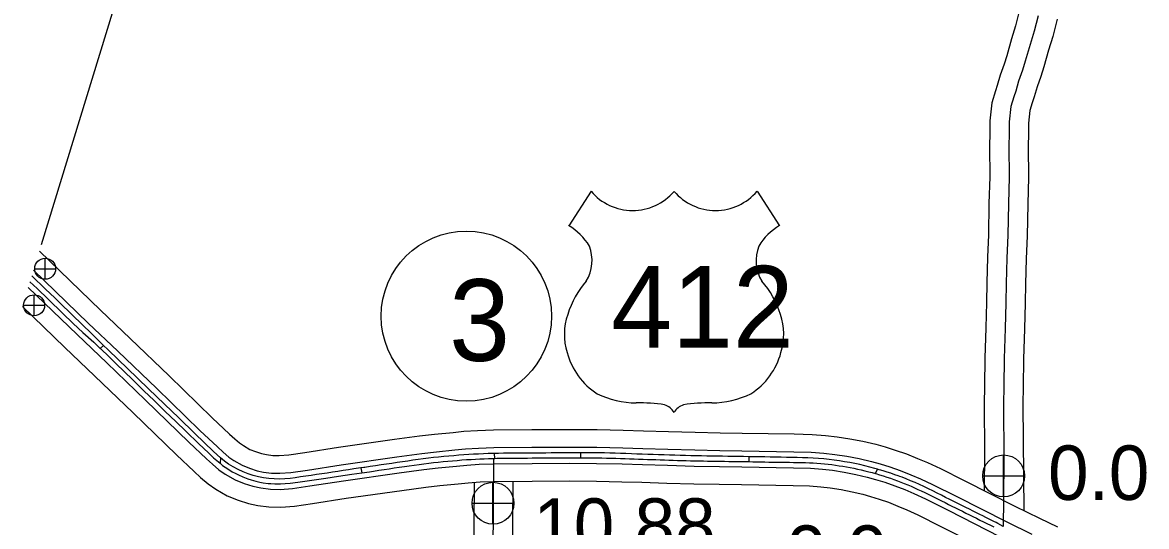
# Model space of a CAD drawing. Extents: x 31699 to 244310, y -8841 to 11474.
# Drawn here: x 134801 to 135382, y -1277 to -1016 of the extents above; entities that cross this region are included whole.
import ezdxf

# ---------------------------------------------------------------- set-up
doc = ezdxf.new("R2010")
doc.units = 0
for name, color, linetype in [('B_Logo', 7, 'Continuous'), ('Level 21', 7, 'Continuous'), ('Level 55', 7, 'Continuous'), ('R_Border Notes', 7, 'Continuous'), ('R_Logo', 7, 'Continuous'), ('S_AREA_CALC', 7, 'Continuous'), ('S_WALL_ANNOT', 7, 'Continuous')]:
    doc.layers.add(name, color=color, linetype=linetype)

msp = doc.modelspace()

# ---------------------------------------------------------------- linework, layer by layer
for p, q in [((135094.67, -1103.6), (135083.13, -1121.45)), ((135180.46, -1103.6), (135192, -1121.45))]:
    msp.add_line(p, q)
for centre, radius, start, end in [((135116.16, -1085.52), 28.08, 220.07504, 319.67012), ((135158.97, -1085.52), 28.08, 220.32988, 319.92496), ((135068.05, -1147.35), 29.98, 30.7809, 59.98827), ((135207.08, -1147.35), 29.98, 120.01173, 149.2191), ((135074.65, -1139.45), 20.55, 328.81046, 21.21077), ((135200.48, -1139.45), 20.55, 158.78923, 211.18954), ((135128.39, -1181.57), 47.94, 138.95648, 162.69135), ((135146.74, -1181.57), 47.94, 17.30865, 41.04352), ((135112.56, -1177.64), 31.68, 160.95764, 197.38186), ((135162.57, -1177.64), 31.68, 342.61814, 19.04236), ((135117.72, -1177.55), 36.66, 195.10743, 237.13119), ((135157.41, -1177.55), 36.66, 302.86881, 344.89257), ((135118.4, -1166.01), 47.07, 244.07708, 269.57785), ((135119.49, -1299.28), 86.22, 81.19416, 90.95387), ((135155.64, -1299.28), 86.22, 89.04613, 98.80584), ((135156.73, -1166.01), 47.07, 270.42215, 295.92292), ((135130.27, -1221.98), 8.26, 28.03422, 72.98637), ((135144.86, -1221.98), 8.26, 107.01363, 151.96578)]:
    msp.add_arc(centre, radius, start, end)
at = {"layer": 'B_Logo'}
msp.add_line((135157.23, -1240.62), (135157.23, -1240.62), dxfattribs=at)
for points in [[(135325.62, -1012.92), (135323.68, -1020.85), (135321.48, -1027.77), (135318.99, -1036.43), (135317.55, -1041.1), (135315.56, -1046.69), (135314.11, -1051.89), (135313.08, -1054.81), (135311.57, -1059.88), (135310.69, -1067.82), (135310.64, -1073.43), (135310.5, -1080.71), (135310.68, -1096.22), (135310.27, -1110.11), (135310.04, -1126.42), (135309.53, -1138.17), (135309.13, -1151.33), (135308.9, -1161.35), (135308.57, -1174.58), (135308.15, -1190.21), (135307.87, -1204.51), (135307.72, -1213.8), (135307.97, -1242), (135307.69, -1263.08), (135307.6, -1277.02)], [(134842.76, -1183.35), (134836.54, -1177.21), (134826.79, -1167.8), (134819.84, -1161.06), (134817.62, -1158.83), (134812.87, -1154.22), (134805.74, -1147.37)], [(134804.8, -1150.41), (134808.47, -1153.92), (134814.37, -1159.65), (134821.66, -1166.71), (134827.19, -1172.08), (134832.17, -1176.7), (134837.81, -1181.73), (134841.07, -1184.89)], [(134842.76, -1183.35), (134841.07, -1184.89)], [(134903.19, -1241.51), (134899.67, -1238.3), (134889.94, -1228.84), (134881.65, -1220.84), (134874.24, -1213.75), (134866.12, -1205.85), (134854.98, -1195.14), (134850.48, -1190.8), (134844.97, -1185.5), (134842.76, -1183.35)], [(134841.07, -1184.89), (134841.23, -1185.04), (134845.69, -1189.31), (134849.98, -1193.5), (134852.74, -1196.22), (134858.62, -1201.93), (134863.86, -1206.98), (134868.78, -1211.72), (134874.7, -1217.45), (134880.14, -1222.68), (134885.3, -1227.64), (134892.03, -1234.24), (134896.97, -1238.96), (134899.69, -1241.5), (134902.26, -1243.63), (134903.04, -1244.29)], [(134903.19, -1241.51), (134903.04, -1244.29)], [(134975.81, -1246.71), (134972.21, -1247.24), (134969.42, -1247.65), (134966.63, -1248.07), (134963.86, -1248.49), (134961.1, -1248.92), (134958.33, -1249.34), (134955.56, -1249.76), (134952.8, -1250.17), (134950.05, -1250.57), (134947.31, -1250.97), (134944.59, -1251.36), (134941.88, -1251.76), (134939.16, -1252.12), (134936.44, -1252.38), (134933.71, -1252.48), (134930.99, -1252.42), (134928.27, -1252.19), (134925.55, -1251.83), (134922.84, -1251.31), (134920.15, -1250.63), (134917.5, -1249.76), (134914.89, -1248.74), (134912.35, -1247.57), (134909.88, -1246.23), (134907.47, -1244.75), (134905.27, -1243.21), (134903.19, -1241.51)], [(135044.79, -1239.21), (135044.2, -1239.23), (135041.61, -1239.3), (135039.05, -1239.4), (135036.53, -1239.53), (135034.01, -1239.68), (135031.5, -1239.83), (135028.96, -1240), (135026.4, -1240.17), (135023.81, -1240.38), (135021.2, -1240.6), (135018.57, -1240.83), (135015.95, -1241.11), (135013.3, -1241.4), (135010.64, -1241.71), (135007.98, -1242.04), (135005.32, -1242.4), (135002.64, -1242.77), (134999.95, -1243.16), (134997.24, -1243.56), (134994.51, -1243.97), (134991.76, -1244.37), (134988.99, -1244.77), (134986.2, -1245.18), (134983.41, -1245.59), (134980.61, -1246), (134977.81, -1246.41), (134977.26, -1246.49), (134975.81, -1246.71)], [(134976.22, -1249.23), (134980.15, -1248.65), (134982.36, -1248.32), (134985.06, -1247.92), (134987.73, -1247.51), (134990.38, -1247.12), (134993.01, -1246.73), (134995.63, -1246.36), (134998.23, -1245.97), (135000.8, -1245.61), (135003.33, -1245.25), (135005.83, -1244.91), (135008.32, -1244.58), (135010.81, -1244.28), (135013.29, -1243.99), (135015.77, -1243.72), (135018.23, -1243.47), (135020.69, -1243.24), (135023.13, -1243.01), (135025.57, -1242.8), (135027.99, -1242.61), (135030.37, -1242.44), (135032.71, -1242.28), (135035, -1242.14), (135037.25, -1242.03), (135039.47, -1241.93), (135041.65, -1241.86), (135044.92, -1241.78)], [(135044.32, -1241.79), (135043.04, -1414.45)], [(135089.67, -1238.88), (135087.94, -1238.89), (135085.2, -1238.91), (135082.46, -1238.93), (135079.7, -1238.95), (135076.93, -1238.97), (135074.16, -1238.98), (135071.37, -1239), (135068.6, -1239.01), (135065.82, -1239.03), (135063.06, -1239.04), (135060.3, -1239.05), (135057.54, -1239.06), (135054.82, -1239.08), (135052.12, -1239.11), (135049.45, -1239.14), (135046.81, -1239.17), (135044.79, -1239.21)], [(135044.92, -1241.78), (135044.79, -1239.21)], [(135044.92, -1241.78), (135045.96, -1241.75), (135048.14, -1241.7)], [(135048.14, -1241.7), (135050.34, -1241.67), (135052.58, -1241.64), (135054.85, -1241.63), (135057.16, -1241.61), (135059.5, -1241.6), (135061.86, -1241.58), (135064.23, -1241.56), (135066.61, -1241.54), (135069.01, -1241.52), (135071.43, -1241.51), (135073.85, -1241.49), (135076.28, -1241.47), (135078.71, -1241.46), (135081.12, -1241.44), (135083.5, -1241.43), (135085.88, -1241.43), (135088.26, -1241.44), (135089.14, -1241.44), (135089.65, -1241.44)], [(135089.22, -1238.87), (135089.2, -1241.43)], [(135089.65, -1241.44), (135093.04, -1241.44), (135095.45, -1241.46), (135097.87, -1241.5), (135100.3, -1241.55), (135102.73, -1241.6), (135105.14, -1241.66), (135107.54, -1241.73), (135109.92, -1241.81), (135112.28, -1241.89), (135114.63, -1241.97), (135116.96, -1242.06), (135119.27, -1242.14), (135121.55, -1242.22), (135123.8, -1242.28), (135126.02, -1242.35), (135128.23, -1242.43), (135130.43, -1242.52), (135132.65, -1242.61), (135134.86, -1242.68), (135137.09, -1242.74), (135139.32, -1242.8), (135141.56, -1242.87), (135143.81, -1242.93), (135146.04, -1242.98), (135148.27, -1243.04), (135150.49, -1243.09), (135152.71, -1243.13), (135154.92, -1243.15), (135157.13, -1243.18), (135159.34, -1243.22), (135161.54, -1243.26), (135163.7, -1243.29), (135165.84, -1243.32), (135167.95, -1243.35), (135170.03, -1243.38), (135172.08, -1243.4), (135174.12, -1243.42), (135176.12, -1243.45)], [(135157.23, -1240.62), (135154.52, -1240.59), (135151.79, -1240.54), (135149.05, -1240.48), (135146.3, -1240.41), (135143.53, -1240.34), (135140.76, -1240.25), (135137.98, -1240.16), (135135.19, -1240.07), (135132.4, -1239.98), (135129.6, -1239.9), (135126.8, -1239.82), (135123.98, -1239.73), (135121.16, -1239.63), (135118.35, -1239.52), (135115.53, -1239.42), (135112.73, -1239.32), (135109.93, -1239.23), (135107.16, -1239.14), (135104.39, -1239.05), (135101.63, -1238.98), (135098.88, -1238.92), (135096.14, -1238.89), (135093.4, -1238.88), (135090.67, -1238.87), (135089.67, -1238.88)], [(135176.25, -1240.91), (135176.17, -1240.91), (135173.44, -1240.86), (135170.73, -1240.82), (135168.03, -1240.78), (135165.34, -1240.74), (135162.64, -1240.7), (135159.94, -1240.66), (135157.23, -1240.62)], [(135176.25, -1240.91), (135176.12, -1243.45)], [(135242.6, -1247.34), (135241.25, -1246.96), (135238.71, -1246.27), (135236.14, -1245.61), (135233.56, -1245.01), (135230.96, -1244.47), (135228.33, -1243.96), (135225.69, -1243.5), (135223.03, -1243.08), (135220.35, -1242.71), (135217.66, -1242.38), (135214.94, -1242.08), (135212.22, -1241.84), (135209.48, -1241.67), (135206.73, -1241.53), (135203.97, -1241.44), (135201.2, -1241.37), (135198.42, -1241.3), (135195.64, -1241.25), (135192.84, -1241.2), (135190.04, -1241.16), (135187.24, -1241.11), (135184.45, -1241.05), (135181.67, -1241), (135178.91, -1240.95), (135176.25, -1240.91)], [(134903.04, -1244.29), (134904.25, -1245.41), (134906.98, -1247.26), (134909.29, -1248.67), (134910.77, -1249.48), (134912.54, -1250.36), (134914.73, -1251.33), (134917.38, -1252.34), (134919.09, -1252.9), (134921.52, -1253.57), (134923.52, -1254.01), (134925.35, -1254.34), (134927.87, -1254.68), (134929.33, -1254.84), (134931.27, -1254.94), (134934.28, -1254.92), (134936.61, -1254.8), (134939.26, -1254.55), (134943.18, -1254.04), (134946.85, -1253.5), (134952.85, -1252.63), (134957.7, -1251.94), (134964.2, -1250.99), (134971.18, -1249.96), (134976.22, -1249.23)], [(134975.81, -1246.71), (134976.22, -1249.23)], [(135176.12, -1243.45), (135176.15, -1243.45), (135178.19, -1243.49), (135180.23, -1243.53), (135182.3, -1243.58), (135184.4, -1243.62), (135186.53, -1243.65), (135188.68, -1243.68), (135190.84, -1243.71), (135193, -1243.74), (135195.14, -1243.78), (135197.25, -1243.81), (135199.35, -1243.84), (135201.42, -1243.87), (135203.47, -1243.91), (135205.49, -1243.97), (135207.49, -1244.03), (135209.45, -1244.15), (135211.39, -1244.29), (135213.32, -1244.45), (135215.25, -1244.62), (135217.16, -1244.81), (135219.07, -1245.02), (135220.97, -1245.27), (135222.87, -1245.56), (135224.76, -1245.87), (135226.65, -1246.2), (135228.56, -1246.55), (135230.47, -1246.91), (135232.39, -1247.3), (135234.31, -1247.72), (135236.21, -1248.18), (135238.11, -1248.65), (135239.99, -1249.15), (135241.72, -1249.64)], [(135241.72, -1249.64), (135242.6, -1247.34)], [(135307.66, -1277.05), (135304.89, -1275.5), (135303.91, -1274.96), (135302.73, -1274.36), (135301.44, -1273.71), (135300.06, -1273.02), (135298.6, -1272.3), (135297.07, -1271.53), (135295.46, -1270.72), (135293.77, -1269.88), (135292.01, -1269.01), (135290.16, -1268.1), (135288.25, -1267.15), (135286.26, -1266.17), (135284.24, -1265.17), (135282.15, -1264.13), (135280.03, -1263.06), (135277.87, -1261.97), (135275.68, -1260.85), (135273.47, -1259.74), (135271.23, -1258.62), (135268.97, -1257.5), (135266.68, -1256.4), (135264.39, -1255.33), (135262.1, -1254.31), (135259.8, -1253.34), (135257.56, -1252.42), (135255.39, -1251.57), (135254.15, -1251.11), (135253.34, -1250.85), (135251.58, -1250.21), (135249.48, -1249.49), (135247.59, -1248.87), (135246.04, -1248.37), (135244.38, -1247.86), (135243.56, -1247.62), (135242.6, -1247.34)], [(135241.72, -1249.64), (135241.87, -1249.68), (135243.74, -1250.25), (135245.62, -1250.84), (135247.5, -1251.44), (135249.35, -1252.07), (135251.17, -1252.71), (135252.97, -1253.37), (135254.75, -1254.05), (135256.51, -1254.74), (135258.27, -1255.46), (135260.03, -1256.2)], [(135260.03, -1256.2), (135261.79, -1256.98), (135263.55, -1257.79), (135265.29, -1258.61), (135267.04, -1259.45), (135268.78, -1260.29), (135270.52, -1261.15), (135272.26, -1262.02), (135274.02, -1262.9), (135275.78, -1263.78), (135277.55, -1264.66), (135279.32, -1265.55), (135281.1, -1266.44), (135282.89, -1267.34), (135284.68, -1268.24), (135286.5, -1269.15), (135288.31, -1270.06), (135290.13, -1270.97), (135291.95, -1271.88), (135293.76, -1272.77), (135295.58, -1273.66), (135297.39, -1274.55), (135299.19, -1275.44), (135300.98, -1276.33), (135302.76, -1277.23)]]:
    msp.add_lwpolyline(points, dxfattribs=at)
at = {"layer": 'Level 21'}
for p, q in [((134807.26, -1143.71), (134818.09, -1143.71)), ((134812.67, -1149.13), (134812.67, -1138.3)), ((134806.98, -1168.03), (134806.98, -1157.19)), ((134801.57, -1162.61), (134812.4, -1162.61)), ((135307.83, -1261.65), (135307.83, -1239.99)), ((135044.02, -1275.8), (135044.02, -1254.13)), ((135296.99, -1250.82), (135318.66, -1250.82)), ((135033.19, -1264.97), (135054.86, -1264.97))]:
    msp.add_line(p, q, dxfattribs=at)
for centre, radius in [((134812.67, -1143.71), 5.42), ((134806.98, -1162.61), 5.42), ((135307.83, -1250.82), 10.83), ((135044.02, -1264.97), 10.83)]:
    msp.add_circle(centre, radius, dxfattribs=at)
at = {"layer": 'Level 55'}
for points in [[(135315.73, -1011.24), (135314.04, -1018.14), (135311.9, -1024.88), (135309.41, -1033.58), (135308.06, -1037.94), (135306.02, -1043.67), (135304.57, -1048.88), (135303.57, -1051.72), (135301.73, -1057.88), (135300.7, -1067.22), (135300.64, -1073.29), (135300.5, -1080.68), (135300.67, -1096.13), (135300.27, -1109.9), (135300.05, -1126.13), (135299.54, -1137.8), (135299.14, -1151.07), (135298.9, -1161.11), (135298.57, -1174.32), (135298.15, -1189.98), (135297.88, -1204.33), (135297.71, -1213.76), (135297.94, -1238.55), (135297.75, -1258.39)], [(135335.5, -1014.6), (135333.31, -1023.55), (135331.05, -1030.67), (135328.58, -1039.29), (135327.04, -1044.25), (135325.1, -1049.71), (135323.66, -1054.89), (135322.6, -1057.91), (135321.41, -1061.88), (135320.69, -1068.42), (135320.63, -1073.58), (135320.5, -1080.75), (135320.68, -1096.31), (135320.27, -1110.33), (135320.04, -1126.71), (135319.52, -1138.54), (135319.13, -1151.6), (135318.9, -1161.59), (135318.57, -1174.84), (135318.15, -1190.44), (135317.87, -1204.69), (135317.72, -1213.84), (135318.21, -1268.83)], [(135054.23, -1253.61), (135053.04, -1414.53), (135052.48, -1484), (135052.29, -1488.38), (135051.01, -1492.38), (135048.96, -1497.19), (135044.84, -1501.98), (135038.74, -1504.04), (135034.65, -1504.95), (135030.25, -1506.02), (135011.2, -1510.51), (135007.59, -1511.34), (135005.81, -1511.73), (135002.46, -1511.9), (134999.95, -1512.13), (134995.77, -1512.15), (134990.72, -1512.1), (134924.3, -1511.66), (134920.6, -1511.42), (134920.26, -1511.43), (134919.91, -1514.01), (134919.99, -1519.96), (134919.11, -1580.25)], [(135034.23, -1254.16), (135033.04, -1414.38)]]:
    msp.add_lwpolyline(points, dxfattribs=at)
at = {"layer": 'R_Border Notes'}
msp.add_circle((135030.26, -1168.23), 44, dxfattribs=at)
at = {"layer": 'R_Logo'}
msp.add_lwpolyline([(134810.76, -1131.18), (134897.91, -846.47), (134957.67, -651), (135045.3, -364.56), (135046.81, -359.97)], dxfattribs=at)
at = {"layer": 'S_AREA_CALC'}
for points in [[(134809.73, -1134.54), (134841.27, -1165.18), (134856.63, -1179.78), (134876.71, -1199.11), (134898.96, -1220.73), (134907.98, -1229.21), (134910.68, -1231.74), (134913.12, -1233.8), (134915.09, -1235.17), (134918.45, -1237.1), (134921.4, -1238.29), (134924.47, -1239.27), (134927.08, -1239.81), (134930.35, -1240.27), (134933.58, -1240.31), (134938.54, -1239.94), (134946.89, -1238.74), (134964.25, -1236.06), (134993.16, -1231.89), (135006.02, -1230.14), (135013.83, -1229.22), (135023.49, -1228.31), (135029.03, -1227.78), (135036.08, -1227.31), (135044.32, -1227.04), (135064.11, -1226.85), (135083.61, -1226.78), (135097.83, -1226.85), (135111.28, -1227.17), (135121.79, -1227.49), (135134.66, -1227.87), (135148.44, -1228.25), (135161.39, -1228.51), (135172.8, -1228.7), (135199.68, -1229.15), (135208.91, -1229.41), (135215.89, -1229.9), (135221.82, -1230.61), (135228.43, -1231.64), (135235.16, -1232.95), (135241.81, -1234.49), (135246.64, -1235.89), (135251.83, -1237.46), (135257.66, -1239.5), (135263.35, -1241.76), (135268.54, -1243.95), (135275.13, -1247), (135287.46, -1253.17), (135313.59, -1266.43), (135326.39, -1272.71), (135335.61, -1277.22)], [(134806.71, -1144.39), (134834.92, -1171.79), (134850.29, -1186.41), (134870.34, -1205.7), (134892.63, -1227.35), (134901.7, -1235.89), (134904.58, -1238.6), (134907.54, -1241.08), (134910.18, -1242.91), (134914.43, -1245.36), (134918.29, -1246.92), (134922.15, -1248.15), (134925.51, -1248.84), (134929.65, -1249.43), (134933.86, -1249.48), (134939.53, -1249.06), (134948.24, -1247.81), (134965.6, -1245.12), (134994.43, -1240.97), (135007.18, -1239.24), (135014.8, -1238.33), (135024.36, -1237.44), (135029.77, -1236.92), (135036.54, -1236.46), (135044.51, -1236.2), (135064.17, -1236.01), (135083.6, -1235.95), (135097.7, -1236.01), (135111.03, -1236.33), (135121.51, -1236.65), (135134.4, -1237.04), (135148.23, -1237.42), (135161.22, -1237.67), (135172.64, -1237.86), (135199.48, -1238.31), (135208.46, -1238.57), (135215.03, -1239.03), (135220.57, -1239.69), (135226.84, -1240.67), (135233.25, -1241.91), (135239.5, -1243.36), (135244.03, -1244.68), (135248.99, -1246.18), (135254.46, -1248.09), (135259.87, -1250.24), (135264.83, -1252.33), (135271.15, -1255.26), (135283.34, -1261.36), (135309.49, -1274.63), (135322.36, -1280.94)], [(134803.97, -1153.35), (134829.14, -1177.8), (134844.53, -1192.43), (134864.55, -1211.69), (134886.87, -1233.38), (134895.99, -1241.96), (134899.05, -1244.83), (134902.47, -1247.71), (134905.71, -1249.96), (134910.78, -1252.87), (134915.47, -1254.77), (134920.04, -1256.22), (134924.08, -1257.06), (134929.01, -1257.75), (134934.11, -1257.82), (134940.44, -1257.35), (134949.47, -1256.05), (134966.83, -1253.37), (134995.58, -1249.22), (135008.23, -1247.51), (135015.68, -1246.62), (135025.14, -1245.73), (135030.45, -1245.23), (135036.96, -1244.79), (135044.69, -1244.54), (135064.22, -1244.35), (135083.6, -1244.28), (135097.58, -1244.35), (135110.8, -1244.66), (135121.26, -1244.98), (135134.16, -1245.37), (135148.03, -1245.75), (135161.07, -1246.01), (135172.5, -1246.2), (135199.29, -1246.64), (135208.05, -1246.9), (135214.24, -1247.33), (135219.43, -1247.95), (135225.41, -1248.88), (135231.51, -1250.07), (135237.39, -1251.43), (135241.66, -1252.67), (135246.41, -1254.1), (135251.54, -1255.9), (135256.72, -1257.95), (135261.46, -1259.95), (135267.53, -1262.77), (135279.59, -1268.8), (135305.77, -1282.09)], [(134800.95, -1163.2), (134822.79, -1184.4), (134838.19, -1199.05), (134858.18, -1218.28), (134880.54, -1240), (134889.72, -1248.64), (134892.96, -1251.68), (134896.89, -1254.99), (134900.8, -1257.71), (134906.76, -1261.14), (134912.36, -1263.4), (134917.71, -1265.1), (134922.51, -1266.09), (134928.3, -1266.91), (134934.39, -1266.99), (134941.43, -1266.47), (134950.82, -1265.12), (134968.19, -1262.43), (134996.85, -1258.3), (135009.39, -1256.6), (135016.65, -1255.74), (135026, -1254.86), (135031.19, -1254.36), (135037.41, -1253.94), (135044.88, -1253.7), (135064.28, -1253.51), (135083.59, -1253.45), (135097.45, -1253.51), (135110.55, -1253.83), (135120.98, -1254.14), (135133.9, -1254.53), (135147.81, -1254.91), (135160.91, -1255.17), (135172.35, -1255.36), (135199.08, -1255.81), (135207.6, -1256.05), (135213.38, -1256.46), (135218.18, -1257.03), (135223.83, -1257.91), (135229.61, -1259.03), (135235.08, -1260.3), (135239.06, -1261.46), (135243.57, -1262.82), (135248.33, -1264.49), (135253.24, -1266.44), (135257.75, -1268.34), (135263.55, -1271.03), (135275.47, -1276.99), (135301.68, -1290.29)]]:
    msp.add_lwpolyline(points, dxfattribs=at)

# ---------------------------------------------------------------- texts
msp.add_text('412', height=42.24).set_placement((135105.15, -1184.49))
at = {"layer": 'R_Border Notes'}
msp.add_text('3', height=42.24, dxfattribs=at).set_placement((135021.39, -1191.37))
at = {"layer": 'S_WALL_ANNOT'}
for s, p in [('0.0', (135330.77, -1263.26)), ('10.88', (135064.81, -1290.6)), ('0.0', (135195.44, -1304.62))]:
    msp.add_text(s, height=28.16, dxfattribs=at).set_placement(p)

doc.saveas('drawing.dxf')
